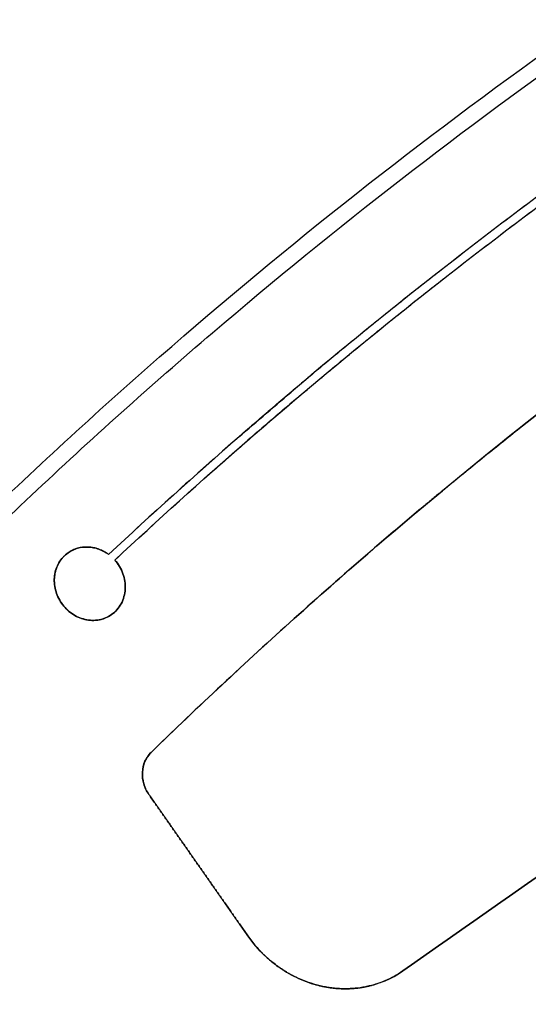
# Model space of a CAD drawing. Header units: millimetres. Extents: x -1437 to 1444, y -1373 to 1332.
# Tile 626 of 656: x 627 to 664, y -282 to -210. Entities that reach past the tile are written whole.
import ezdxf

# ---------------------------------------------------------------- set-up
doc = ezdxf.new("R2010")
doc.units = ezdxf.units.MM
doc.layers.add('Default', color=7, linetype='Continuous', true_color=0x000000)

msp = doc.modelspace()

# ---------------------------------------------------------------- linework, layer by layer
at = {"layer": 'Default'}
msp.add_line((633.434, -253.452, 8.943), (633.434, -253.452, 9.36), dxfattribs=at)
for points, knots in [([(131.752, -2.218, 715.19), (131.752, -2.218, 712.022), (132.022, -2.415, 705.516), (133.7, -3.639, 692.809), (137.996, -6.773, 677.45), (146.252, -12.795, 660.627), (157.297, -20.851, 645.293), (170.856, -30.741, 631.341), (186.704, -42.299, 618.659), (204.632, -55.374, 607.16), (224.434, -69.815, 596.778), (245.904, -85.471, 587.455), (268.833, -102.191, 579.141), (293.011, -119.819, 571.786), (318.223, -138.2, 565.346), (344.255, -157.178, 559.773), (380.261, -183.424, 553.356), (425.985, -216.749, 547.369), (480.255, -256.291, 543.003), (547.968, -305.612, 540.405), (611.784, -352.065, 541.688), (671.456, -395.455, 546.836), (711.441, -424.504, 552.096), (748.028, -451.054, 558.685), (781.076, -475.003, 566.406), (810.453, -496.251, 575.061), (832.492, -512.151, 583.155), (848.143, -523.41, 590.015), (861.345, -532.885, 596.522), (875.546, -543.036, 604.825), (889.782, -553.137, 615.539), (900.805, -560.878, 626.394), (909.051, -566.583, 637.293), (914.877, -570.521, 648.077), (918.631, -572.954, 658.47), (920.761, -574.222, 668.161), (921.616, -574.627, 675.658), (921.957, -574.717, 681.215), (922.147, -574.705, 686.496), (922.305, -574.642, 693.082), (922.465, -574.597, 699.214), (922.584, -574.552, 703.519), (922.702, -574.503, 707.241), (922.837, -574.441, 710.804), (923.087, -574.303, 714.115), (923.339, -574.158, 716.268), (923.702, -573.942, 717.929), (924.204, -573.643, 719.177), (924.599, -573.414, 719.931), (925.038, -573.17, 720.593), (925.604, -572.882, 721.28), (926.182, -572.628, 721.8), (926.685, -572.492, 722.116), (926.933, -572.469, 722.229), (927.006, -572.497, 722.24), (926.95, -572.458, 722.239), (926.973, -572.474, 722.241), (927.033, -572.789, 722.076), (926.987, -573.49, 721.497), (926.803, -574.445, 720.267), (926.614, -575.186, 718.741), (926.466, -575.739, 717.055), (926.368, -576.106, 715.154), (926.295, -576.377, 711.619), (926.241, -576.58, 705.682), (926.197, -576.742, 695.531), (926.154, -576.905, 669.612), (926.143, -576.946, 619.872), (926.143, -576.945, 575.423), (926.143, -576.945, 548.614)], [0, 0, 0, 0, 9.388442, 19.255122, 38.035744, 57.178432, 77.316807, 98.865398, 122.0388, 146.915987, 173.465741, 201.596645, 231.161304, 261.987256, 293.872014, 326.602232, 359.947794, 428.78614, 497.107436, 561.656634, 680.049679, 733.639593, 783.331634, 829.000453, 870.519221, 907.763266, 940.61609, 955.363367, 968.98038, 992.934084, 1013.030377, 1029.918731, 1044.236716, 1056.788376, 1067.8087, 1077.492049, 1086.225566, 1090.125842, 1094.026118, 1101.968394, 1109.91067, 1112.415568, 1114.920465, 1121.129792, 1123.174, 1125.218209, 1128.030751, 1129.176917, 1130.323084, 1131.30349, 1132.283896, 1133.855098, 1134.468084, 1134.964816, 1135.358592, 1135.705934, 1136.102035, 1136.607468, 1138.013638, 1139.970894, 1142.52016, 1144.044663, 1146.007876, 1149.328219, 1154.965424, 1163.98896, 1179.845509, 1232.782355, 1313.202701, 1313.202701, 1313.202701, 1313.202701]), ([(129.752, -4.218, 715.19), (129.752, -4.218, 712.007), (130.023, -4.416, 705.47), (131.71, -5.646, 692.698), (136.028, -8.796, 677.261), (144.321, -14.846, 660.362), (155.406, -22.931, 644.975), (169.002, -32.847, 630.986), (184.881, -44.428, 618.279), (202.837, -57.523, 606.763), (222.66, -71.98, 596.37), (244.15, -87.65, 587.039), (267.096, -104.382, 578.718), (291.288, -122.02, 571.359), (316.511, -140.41, 564.916), (342.554, -159.395, 559.341), (378.573, -185.651, 552.921), (424.309, -218.985, 546.933), (478.592, -258.537, 542.566), (546.321, -307.869, 539.967), (610.154, -354.333, 541.25), (669.843, -397.736, 546.4), (709.843, -426.796, 551.662), (746.445, -453.357, 558.254), (779.51, -477.318, 565.978), (808.907, -498.58, 574.639), (830.966, -514.494, 582.74), (846.636, -525.767, 589.608), (859.859, -535.257, 596.126), (874.088, -545.428, 604.445), (888.366, -555.559, 615.19), (899.434, -563.332, 626.088), (907.725, -569.068, 637.046), (913.591, -573.033, 647.903), (917.373, -575.484, 658.374), (919.518, -576.762, 668.135), (920.378, -577.169, 675.678), (920.721, -577.259, 681.258), (920.911, -577.247, 686.554), (921.069, -577.184, 693.132), (921.229, -577.138, 699.268), (921.349, -577.093, 703.584), (921.468, -577.045, 707.325), (921.603, -576.983, 710.918), (921.862, -576.839, 714.361), (922.13, -576.685, 716.675), (922.56, -576.43, 718.683), (923.204, -576.046, 720.291), (923.703, -575.756, 721.243), (924.256, -575.45, 722.074), (924.95, -575.095, 722.919), (925.649, -574.791, 723.54), (926.161, -574.658, 723.858), (926.32, -574.646, 723.922), (925.987, -574.682, 723.783), (925.164, -574.056, 723.8), (925.122, -573.751, 723.949), (925.178, -574.029, 723.816), (925.128, -574.923, 723.085), (924.894, -576.117, 721.54), (924.665, -577.016, 719.68), (924.492, -577.662, 717.716), (924.373, -578.105, 715.398), (924.301, -578.375, 711.736), (924.245, -578.583, 705.734), (924.202, -578.745, 695.554), (924.158, -578.908, 669.615), (924.147, -578.949, 619.873), (924.148, -578.947, 575.423), (924.148, -578.947, 548.614)], [0, 0, 0, 0, 9.388442, 19.255122, 38.035744, 57.178432, 77.316807, 98.865398, 122.0388, 146.915987, 173.465741, 201.596645, 231.161304, 261.987256, 293.872014, 326.602232, 359.947794, 428.78614, 497.107436, 561.656634, 680.049679, 733.639593, 783.331634, 829.000453, 870.519221, 907.763266, 940.61609, 955.363367, 968.98038, 992.934084, 1013.030377, 1029.918731, 1044.236716, 1056.788376, 1067.8087, 1077.492049, 1086.225566, 1090.125842, 1094.026118, 1101.968394, 1109.91067, 1112.415568, 1114.920465, 1121.129792, 1123.174, 1125.218209, 1128.030751, 1129.176917, 1130.323084, 1131.30349, 1132.283896, 1133.855098, 1134.468084, 1134.964816, 1135.358592, 1135.705934, 1136.102035, 1136.607468, 1138.013638, 1139.970894, 1142.52016, 1144.044663, 1146.007876, 1149.328219, 1154.965424, 1163.98896, 1179.845509, 1232.782355, 1313.202701, 1313.202701, 1313.202701, 1313.202701]), ([(133.752, -4.218, 715.19), (133.752, -4.218, 712.117), (134.014, -4.409, 705.814), (135.638, -5.594, 693.52), (139.792, -8.624, 678.662), (147.808, -14.472, 662.316), (158.601, -22.343, 647.326), (171.927, -32.063, 633.609), (187.571, -43.473, 621.086), (205.328, -56.423, 609.696), (224.985, -70.758, 599.389), (246.334, -86.326, 590.119), (269.159, -102.97, 581.841), (293.249, -120.534, 574.513), (318.384, -138.859, 568.092), (344.35, -157.788, 562.533), (380.276, -183.976, 556.13), (425.917, -217.24, 550.155), (480.104, -256.723, 545.795), (547.724, -305.976, 543.2), (611.44, -352.356, 544.482), (671.002, -395.666, 549.62), (710.904, -424.655, 554.87), (747.401, -451.14, 561.443), (780.351, -475.017, 569.141), (809.618, -496.186, 577.764), (831.546, -512.005, 585.818), (847.091, -523.188, 592.631), (860.181, -532.583, 599.084), (874.225, -542.621, 607.297), (888.235, -552.562, 617.845), (899.01, -560.129, 628.461), (907.006, -565.661, 639.037), (912.613, -569.45, 649.421), (916.21, -571.782, 659.384), (918.255, -573, 668.683), (919.083, -573.392, 675.925), (919.417, -573.48, 681.344), (919.603, -573.468, 686.538), (919.762, -573.406, 693.143), (919.922, -573.36, 699.267), (920.041, -573.315, 703.58), (920.16, -573.267, 707.312), (920.294, -573.204, 710.892), (920.551, -573.063, 714.284), (920.813, -572.912, 716.54), (921.218, -572.671, 718.423), (921.815, -572.315, 719.914), (922.293, -572.038, 720.826), (922.837, -571.736, 721.649), (923.573, -571.363, 722.539), (924.359, -571.007, 723.268), (925.324, -570.736, 723.887), (926.072, -570.646, 724.25), (927.214, -570.729, 724.619), (928.663, -571.833, 724.589), (929.039, -572.878, 724.176), (929.196, -573.941, 723.565), (929.092, -575.03, 722.613), (928.864, -576.235, 721.045), (928.645, -577.08, 719.285), (928.483, -577.689, 717.434), (928.373, -578.099, 715.294), (928.301, -578.37, 711.687), (928.246, -578.575, 705.712), (928.202, -578.737, 695.544), (928.158, -578.901, 669.613), (928.147, -578.941, 619.872), (928.148, -578.94, 575.423), (928.148, -578.94, 548.614)], [0, 0, 0, 0, 9.388442, 19.255122, 38.035744, 57.178432, 77.316807, 98.865398, 122.0388, 146.915987, 173.465741, 201.596645, 231.161304, 261.987256, 293.872014, 326.602232, 359.947794, 428.78614, 497.107436, 561.656634, 680.049679, 733.639593, 783.331634, 829.000453, 870.519221, 907.763266, 940.61609, 955.363367, 968.98038, 992.934084, 1013.030377, 1029.918731, 1044.236716, 1056.788376, 1067.8087, 1077.492049, 1086.225566, 1090.125842, 1094.026118, 1101.968394, 1109.91067, 1112.415568, 1114.920465, 1121.129792, 1123.174, 1125.218209, 1128.030751, 1129.176917, 1130.323084, 1131.30349, 1132.283896, 1133.855098, 1134.468084, 1134.964816, 1135.358592, 1135.705934, 1136.102035, 1136.607468, 1138.013638, 1139.970894, 1142.52016, 1144.044663, 1146.007876, 1149.328219, 1154.965424, 1163.98896, 1179.845509, 1232.782355, 1313.202701, 1313.202701, 1313.202701, 1313.202701]), ([(131.752, -6.218, 715.19), (131.752, -6.218, 712.102), (132.015, -6.41, 705.767), (133.648, -7.601, 693.408), (137.824, -10.648, 678.472), (145.878, -16.522, 662.051), (156.71, -24.423, 647.008), (170.072, -34.169, 633.254), (185.749, -45.602, 620.706), (203.532, -58.572, 609.299), (223.212, -72.923, 598.981), (244.58, -88.505, 589.702), (267.422, -105.161, 581.419), (291.525, -122.735, 574.086), (316.672, -141.069, 567.662), (342.648, -160.006, 562.101), (378.587, -186.203, 555.696), (424.241, -219.477, 549.719), (478.442, -258.97, 545.358), (546.077, -308.233, 542.763), (609.81, -354.625, 544.044), (669.39, -397.949, 549.184), (709.306, -426.948, 554.436), (745.818, -453.444, 561.011), (778.785, -477.334, 568.713), (808.072, -498.516, 577.342), (830.02, -514.35, 585.403), (845.583, -525.547, 592.225), (858.694, -534.957, 598.688), (872.767, -545.016, 606.917), (886.819, -554.986, 617.496), (897.639, -562.585, 628.155), (905.68, -568.148, 638.79), (911.327, -571.964, 649.247), (914.953, -574.314, 659.288), (917.013, -575.541, 668.657), (917.845, -575.935, 675.945), (918.181, -576.024, 681.387), (918.368, -576.012, 686.595), (918.526, -575.949, 693.193), (918.686, -575.904, 699.321), (918.806, -575.859, 703.644), (918.925, -575.81, 707.397), (919.06, -575.748, 711.006), (919.326, -575.601, 714.53), (919.604, -575.441, 716.946), (920.076, -575.161, 719.177), (920.815, -574.72, 721.028), (921.397, -574.382, 722.138), (922.054, -574.018, 723.13), (922.92, -573.578, 724.178), (923.825, -573.173, 725.007), (924.8, -572.903, 725.629), (925.459, -572.825, 725.944), (926.196, -572.915, 726.162), (926.878, -573.433, 726.15), (927.188, -574.157, 725.884), (927.34, -575.183, 725.304), (927.233, -576.465, 724.201), (926.954, -577.91, 722.318), (926.697, -578.911, 720.224), (926.509, -579.613, 718.095), (926.379, -580.1, 715.538), (926.306, -580.37, 711.803), (926.25, -580.58, 705.763), (926.207, -580.742, 695.567), (926.163, -580.906, 669.616), (926.152, -580.946, 619.873), (926.152, -580.945, 575.423), (926.152, -580.945, 548.614)], [0, 0, 0, 0, 9.388442, 19.255122, 38.035744, 57.178432, 77.316807, 98.865398, 122.0388, 146.915987, 173.465741, 201.596645, 231.161304, 261.987256, 293.872014, 326.602232, 359.947794, 428.78614, 497.107436, 561.656634, 680.049679, 733.639593, 783.331634, 829.000453, 870.519221, 907.763266, 940.61609, 955.363367, 968.98038, 992.934084, 1013.030377, 1029.918731, 1044.236716, 1056.788376, 1067.8087, 1077.492049, 1086.225566, 1090.125842, 1094.026118, 1101.968394, 1109.91067, 1112.415568, 1114.920465, 1121.129792, 1123.174, 1125.218209, 1128.030751, 1129.176917, 1130.323084, 1131.30349, 1132.283896, 1133.855098, 1134.468084, 1134.964816, 1135.358592, 1135.705934, 1136.102035, 1136.607468, 1138.013638, 1139.970894, 1142.52016, 1144.044663, 1146.007876, 1149.328219, 1154.965424, 1163.98896, 1179.845509, 1232.782355, 1313.202701, 1313.202701, 1313.202701, 1313.202701]), ([(618.131, -794.62, -153.73), (609.508, -782.305, -153.73), (601.354, -769.75, -153.221), (585.995, -744.152, -151.193), (578.789, -731.11, -149.674), (571.964, -717.608, -147.632), (571.861, -717.404, -147.601), (571.653, -716.992, -147.539), (571.342, -716.374, -147.444), (570.619, -714.932, -147.221), (569.184, -712.043, -146.766), (567.972, -709.563, -146.36), (565.575, -704.595, -145.526), (564.011, -701.275, -144.941), (559.421, -691.288, -143.101), (556.496, -684.595, -141.76), (548.141, -664.405, -137.405), (543.125, -650.798, -134.058), (538.656, -636.918, -130.271), (538.623, -636.814, -130.242), (538.555, -636.603, -130.184), (538.453, -636.286, -130.098), (538.216, -635.545, -129.895), (537.746, -634.064, -129.487), (536.817, -631.1, -128.663), (536.042, -628.556, -127.944), (534.52, -623.463, -126.488), (533.542, -620.061, -125.494), (530.724, -609.835, -122.442), (528.996, -602.99, -120.316), (527.411, -596.061, -118.087), (527.398, -596.002, -118.068), (527.372, -595.89, -118.032), (527.333, -595.721, -117.977), (527.244, -595.328, -117.85), (527.066, -594.541, -117.596), (526.713, -592.968, -117.087), (526.023, -589.825, -116.062), (525.458, -587.134, -115.173), (524.361, -581.756, -113.382), (523.677, -578.178, -112.171), (521.763, -567.46, -108.485), (520.674, -560.338, -105.959), (519.769, -553.181, -103.354), (519.762, -553.122, -103.332), (519.747, -553.006, -103.29), (519.725, -552.834, -103.227), (519.675, -552.43, -103.08), (519.575, -551.622, -102.785), (519.379, -550.006, -102.194), (519.001, -546.764, -101.002), (518.705, -543.973, -99.967), (518.146, -538.374, -97.879), (517.741, -533.679, -96.108), (517.378, -528.474, -94.123), (517.286, -527.051, -93.578), (517.226, -526.101, -93.214), (517.197, -525.633, -93.035), (517.057, -523.288, -92.134), (516.957, -521.419, -91.413), (516.698, -515.831, -89.249), (516.517, -510.286, -87.083), (516.442, -503.89, -84.555), (516.439, -501.164, -83.472), (516.442, -500.03, -83.021), (516.442, -499.8, -82.929), (516.444, -499.365, -82.756), (516.448, -498.712, -82.495), (516.453, -498.058, -82.234), (516.49, -494.138, -80.668), (516.572, -490.647, -79.264), (516.964, -480.153, -75.02), (517.422, -473.131, -72.149), (518.09, -465.968, -69.206), (518.1, -465.863, -69.162), (518.121, -465.647, -69.073), (518.151, -465.323, -68.94), (518.224, -464.568, -68.63), (518.372, -463.06, -68.01), (518.684, -460.053, -66.771), (518.977, -457.487, -65.713), (519.597, -452.374, -63.602), (520.514, -445.603, -60.8), (521.75, -438.089, -57.683), (522.584, -433.537, -55.793), (522.818, -432.299, -55.279), (522.935, -431.68, -55.022), (522.975, -431.476, -54.937), (523.055, -431.058, -54.764), (523.419, -429.179, -53.983), (523.799, -427.298, -53.202), (524.851, -422.282, -51.12), (525.604, -418.935, -49.731), (526.811, -413.91, -47.651), (527.227, -412.234, -46.958), (527.869, -409.719, -45.92), (528.088, -408.877, -45.573), (528.526, -407.211, -44.886), (528.748, -406.379, -44.544), (530.77, -398.915, -41.473), (532.735, -392.408, -38.815), (534.884, -385.979, -36.217), (534.899, -385.933, -36.198), (534.931, -385.837, -36.16), (534.979, -385.694, -36.101), (535.092, -385.358, -35.966), (535.318, -384.688, -35.695), (535.774, -383.348, -35.155), (536.701, -380.673, -34.078), (537.52, -378.39, -33.162), (539.191, -373.835, -31.34), (540.349, -370.814, -30.14), (543.957, -361.802, -26.585), (546.538, -355.858, -24.275), (549.318, -349.934, -22.022), (549.337, -349.892, -22.006), (549.379, -349.804, -21.972), (549.441, -349.672, -21.922), (549.586, -349.364, -21.805), (549.876, -348.748, -21.571), (550.46, -347.52, -21.106), (551.641, -345.07, -20.181), (552.673, -342.982, -19.4), (554.765, -338.824, -17.853), (556.197, -336.074, -16.843), (560.601, -327.894, -13.876), (563.683, -322.53, -11.986), (566.959, -317.177, -10.161), (567.008, -317.097, -10.134), (567.108, -316.934, -10.078), (567.257, -316.691, -9.995), (567.607, -316.123, -9.802), (568.309, -314.988, -9.418), (569.724, -312.727, -8.657), (570.957, -310.799, -8.017), (573.45, -306.961, -6.754), (575.147, -304.422, -5.935), (580.343, -296.87, -3.549), (583.946, -291.918, -2.052), (595.166, -277.322, 2.14), (603.192, -267.933, 4.536), (612.271, -258.342, 6.607), (612.81, -257.776, 6.728), (613.888, -256.652, 6.965), (615.51, -254.971, 7.315), (619.33, -251.086, 8.093), (622.663, -247.822, 8.693), (629.406, -241.383, 9.803), (634.005, -237.209, 10.423), (648.097, -225.052, 11.917), (657.887, -217.434, 12.424), (668.038, -210.326, 12.424)], [-580.887092, -580.887092, -580.887092, -580.887092, -544.581648, -544.581648, -508.276205, -508.276205, -507.708933, -507.708933, -507.14166, -506.007115, -503.738025, -499.199844, -499.199844, -490.123484, -490.123484, -471.970762, -471.970762, -435.665319, -435.665319, -435.381682, -435.381682, -435.098046, -434.530774, -433.396229, -431.127138, -426.588958, -426.588958, -417.512597, -417.512597, -399.359876, -399.359876, -399.218057, -399.218057, -399.076239, -398.792603, -398.22533, -397.090785, -394.821695, -390.283515, -390.283515, -381.207154, -381.207154, -363.054432, -363.054432, -362.912614, -362.912614, -362.770796, -362.48716, -361.919887, -360.785342, -358.516252, -353.978071, -353.978071, -344.901711, -342.63262, -341.498075, -341.498075, -340.36353, -340.36353, -335.82535, -335.82535, -326.748989, -322.210809, -319.941718, -319.941718, -319.374446, -319.374446, -318.807173, -317.672628, -317.672628, -308.596267, -308.596267, -290.443546, -290.443546, -290.15991, -290.15991, -289.876273, -289.309001, -288.174456, -285.905365, -281.367185, -281.367185, -272.290824, -263.214463, -260.945373, -259.810828, -259.810828, -259.243556, -259.243556, -258.676283, -254.138103, -254.138103, -245.061742, -245.061742, -240.523561, -240.523561, -238.254471, -238.254471, -235.985381, -235.985381, -217.832659, -217.832659, -217.690841, -217.690841, -217.549023, -217.265387, -216.698114, -215.563569, -213.294479, -208.756299, -208.756299, -199.679938, -199.679938, -181.527216, -181.527216, -181.385398, -181.385398, -181.24358, -180.959944, -180.392671, -179.258126, -176.989036, -172.450855, -172.450855, -163.374495, -163.374495, -145.221773, -145.221773, -144.938137, -144.938137, -144.6545, -144.087228, -142.952683, -140.683593, -136.145412, -136.145412, -127.069051, -127.069051, -108.91633, -108.91633, -72.610886, -72.610886, -70.341796, -70.341796, -68.072706, -63.534526, -54.458165, -54.458165, -36.305443, -36.305443, 0, 0, 0, 0]), ([(618.949, -794.047, -153.315), (601.213, -768.717, -153.315), (585.535, -742.468, -151.144), (571.961, -715.352, -146.958), (571.934, -715.297, -146.949), (571.879, -715.188, -146.932), (571.798, -715.026, -146.907), (571.609, -714.647, -146.848), (571.231, -713.889, -146.73), (570.479, -712.373, -146.491), (568.988, -709.34, -146.002), (566.059, -703.269, -144.985), (563.638, -698.058, -144.044), (558.918, -687.627, -142.074), (555.931, -680.661, -140.643), (547.456, -659.726, -136.015), (542.452, -645.723, -132.486), (538.081, -631.625, -128.552), (538.063, -631.567, -128.536), (538.028, -631.453, -128.504), (537.975, -631.284, -128.457), (537.853, -630.887, -128.346), (537.609, -630.095, -128.123), (537.125, -628.51, -127.677), (536.172, -625.341, -126.777), (535.381, -622.628, -125.992), (533.833, -617.204, -124.405), (532.848, -613.592, -123.325), (530.029, -602.768, -120.019), (528.334, -595.568, -117.73), (523.801, -574.015, -110.634), (521.514, -559.708, -105.596), (519.954, -545.358, -100.301), (519.942, -545.244, -100.258), (519.917, -545.018, -100.175), (519.881, -544.679, -100.05), (519.797, -543.889, -99.758), (519.633, -542.309, -99.172), (519.321, -539.153, -97.998), (519.081, -536.453, -96.984), (518.636, -531.058, -94.949), (518.388, -527.47, -93.582), (517.788, -516.731, -89.454), (517.581, -509.606, -86.667), (517.543, -488.339, -78.234), (518.293, -474.302, -72.522), (519.829, -460.296, -66.761), (519.841, -460.191, -66.718), (519.864, -459.978, -66.63), (519.9, -459.658, -66.498), (519.984, -458.911, -66.191), (520.155, -457.42, -65.577), (520.513, -454.444, -64.351), (520.845, -451.904, -63.303), (521.543, -446.841, -61.211), (522.053, -443.486, -59.823), (523.719, -433.482, -55.682), (525.01, -426.894, -52.952), (529.417, -407.364, -44.882), (533.067, -394.659, -39.666), (537.448, -382.146, -34.641), (537.48, -382.054, -34.604), (537.547, -381.864, -34.528), (537.647, -381.58, -34.414), (537.881, -380.918, -34.148), (538.351, -379.596, -33.618), (539.305, -376.96, -32.564), (540.145, -374.716, -31.671), (541.851, -370.248, -29.899), (543.027, -367.296, -28.737), (546.668, -358.518, -25.307), (549.245, -352.772, -23.1), (557.42, -335.833, -16.732), (563.46, -324.944, -12.828), (570.122, -314.346, -9.278), (570.171, -314.267, -9.252), (570.273, -314.106, -9.198), (570.425, -313.864, -9.117), (570.781, -313.301, -8.929), (571.495, -312.177, -8.555), (572.934, -309.938, -7.815), (574.185, -308.033, -7.195), (576.711, -304.242, -5.972), (578.426, -301.74, -5.18), (583.665, -294.31, -2.882), (587.282, -289.457, -1.449), (598.499, -275.189, 2.543), (606.464, -266.065, 4.793), (614.971, -257.242, 6.628), (615.034, -257.176, 6.642), (615.164, -257.042, 6.67), (615.359, -256.841, 6.712), (615.813, -256.371, 6.808), (616.723, -255.435, 7), (618.551, -253.573, 7.373), (620.13, -251.994, 7.678), (623.304, -248.857, 8.266), (625.441, -246.795, 8.631), (631.917, -240.697, 9.642), (636.318, -236.749, 10.205), (649.774, -225.249, 11.557), (659.08, -218.044, 12.009), (668.717, -211.296, 12.009)], [-579.397459, -579.397459, -579.397459, -579.397459, -506.972776, -506.972776, -506.831322, -506.831322, -506.689867, -506.406958, -505.841141, -504.709505, -502.446234, -497.919691, -488.866606, -488.866606, -470.760435, -470.760435, -434.548094, -434.548094, -434.406639, -434.406639, -434.265185, -433.982276, -433.416458, -432.284823, -430.021551, -425.495009, -425.495009, -416.441923, -416.441923, -398.335753, -398.335753, -362.123412, -362.123412, -361.840503, -361.840503, -361.557594, -360.991776, -359.86014, -357.596869, -353.070326, -353.070326, -344.017241, -344.017241, -325.91107, -325.91107, -289.698729, -289.698729, -289.41582, -289.41582, -289.132911, -288.567094, -287.435458, -285.172187, -280.645644, -280.645644, -271.592559, -271.592559, -253.486388, -253.486388, -217.274047, -217.274047, -216.991138, -216.991138, -216.708229, -216.142411, -215.010776, -212.747504, -208.220962, -208.220962, -199.167876, -199.167876, -181.061706, -181.061706, -144.849365, -144.849365, -144.566456, -144.566456, -144.283547, -143.717729, -142.586093, -140.322822, -135.796279, -135.796279, -126.743194, -126.743194, -108.637023, -108.637023, -72.424682, -72.424682, -72.141773, -72.141773, -71.858864, -71.293047, -70.161411, -67.89814, -63.371597, -63.371597, -54.318512, -54.318512, -36.212341, -36.212341, 0, 0, 0, 0]), ([(672.738, -217.038, 12.009), (669.286, -219.454, 12.009), (665.875, -221.933, 11.95), (660.822, -225.742, 11.775), (658.312, -227.669, 11.666), (655.411, -229.957, 11.5), (653.968, -231.11, 11.408), (653.351, -231.607, 11.366), (652.94, -231.938, 11.338), (652.736, -232.103, 11.324), (645.906, -237.637, 10.84), (639.469, -243.239, 10.137), (633.229, -249.07, 9.207)], [0, 0, 0, 0, 11.462145, 11.462145, 17.193218, 20.058754, 21.491523, 22.207907, 22.207907, 22.924291, 22.924291, 45.848582, 45.848582, 45.848582, 45.848582]), ([(672.738, -217.038, 12.424), (665.834, -221.872, 12.424), (659.094, -226.952, 12.19), (652.324, -232.437, 11.711), (652.115, -232.606, 11.696), (651.702, -232.943, 11.665), (651.083, -233.448, 11.619), (649.641, -234.631, 11.507), (646.774, -237.018, 11.264), (644.344, -239.096, 11.023), (639.518, -243.296, 10.497), (636.348, -246.154, 10.089), (633.229, -249.07, 9.624)], [-45.848438, -45.848438, -45.848438, -45.848438, -22.924219, -22.924219, -22.207837, -22.207837, -21.491455, -20.058692, -17.193164, -11.46211, -11.46211, 0, 0, 0, 0]), ([(633.682, -249.482, 9.221), (636.794, -246.575, 9.684), (639.955, -243.725, 10.09), (644.768, -239.536, 10.614), (647.193, -237.464, 10.854), (650.053, -235.084, 11.096), (651.49, -233.904, 11.208), (652.108, -233.4, 11.254), (652.52, -233.065, 11.284), (652.728, -232.896, 11.299), (659.481, -227.426, 11.776), (666.203, -222.359, 12.009), (673.088, -217.538, 12.009)], [0, 0, 0, 0, 11.431528, 11.431528, 17.147292, 20.005174, 21.434115, 22.148585, 22.148585, 22.863056, 22.863056, 45.726112, 45.726112, 45.726112, 45.726112]), ([(633.682, -249.482, 9.639), (639.906, -243.668, 10.564), (646.327, -238.081, 11.262), (653.139, -232.563, 11.743), (653.342, -232.399, 11.758), (653.752, -232.068, 11.786), (654.368, -231.573, 11.827), (655.807, -230.423, 11.919), (658.7, -228.141, 12.083), (661.204, -226.219, 12.192), (666.244, -222.421, 12.366), (669.646, -219.949, 12.424), (673.088, -217.538, 12.424)], [-45.726026, -45.726026, -45.726026, -45.726026, -22.863013, -22.863013, -22.148544, -22.148544, -21.434075, -20.005136, -17.14726, -11.431506, -11.431506, 0, 0, 0, 0]), ([(636.329, -263.484, 8.541), (643.15, -256.842, 9.691), (650.23, -250.486, 10.562), (657.668, -244.333, 11.152), (657.78, -244.24, 11.161), (658.007, -244.053, 11.178), (658.348, -243.772, 11.205), (659.143, -243.119, 11.265), (660.738, -241.819, 11.379), (663.947, -239.245, 11.584), (666.729, -237.082, 11.719), (672.332, -232.813, 11.936), (676.121, -230.044, 12.009), (679.962, -227.355, 12.009)], [-51.090274, -51.090274, -51.090274, -51.090274, -25.545137, -25.545137, -25.145994, -25.145994, -24.746852, -23.948566, -22.351995, -19.158853, -12.772569, -12.772569, 0, 0, 0, 0]), ([(679.962, -227.355, 12.424), (672.28, -232.734, 12.424), (664.805, -238.429, 12.134), (657.44, -244.521, 11.55), (657.325, -244.617, 11.541), (657.096, -244.806, 11.522), (656.753, -245.091, 11.494), (655.955, -245.757, 11.428), (654.363, -247.094, 11.289), (651.199, -249.793, 10.987), (648.522, -252.149, 10.689), (643.215, -256.913, 10.038), (639.74, -260.163, 9.533), (636.329, -263.484, 8.959)], [-51.090071, -51.090071, -51.090071, -51.090071, -25.545036, -25.545036, -25.145894, -25.145894, -24.746753, -23.948471, -22.351906, -19.158777, -12.772518, -12.772518, 0, 0, 0, 0]), ([(633.229, -249.07, 9.207), (633.005, -248.905, 9.197), (632.767, -248.777, 9.183), (632.385, -248.639, 9.157), (632.253, -248.602, 9.148), (631.994, -248.55, 9.127), (631.864, -248.534, 9.117), (631.477, -248.517, 9.082), (631.216, -248.546, 9.056), (630.848, -248.651, 9.015), (630.729, -248.696, 9.001), (630.498, -248.807, 8.972), (630.384, -248.873, 8.957), (630.279, -248.945, 8.941)], [0, 0, 0, 0, 0.687757, 0.687757, 1.031636, 1.031636, 1.375515, 1.375515, 2.063272, 2.063272, 2.407151, 2.407151, 2.751029, 2.751029, 2.751029, 2.751029]), ([(630.279, -248.945, 9.362), (630.385, -248.872, 9.375), (630.498, -248.806, 9.39), (630.73, -248.696, 9.419), (630.849, -248.651, 9.433), (631.216, -248.546, 9.474), (631.477, -248.517, 9.5), (631.864, -248.534, 9.534), (631.994, -248.55, 9.545), (632.253, -248.603, 9.565), (632.385, -248.639, 9.575), (632.766, -248.777, 9.601), (633.005, -248.905, 9.614), (633.229, -249.07, 9.624)], [0, 0, 0, 0, 0.343824, 0.343824, 0.687649, 0.687649, 1.375297, 1.375297, 1.719121, 1.719121, 2.062946, 2.062946, 2.750594, 2.750594, 2.750594, 2.750594]), ([(630.279, -248.945, 8.941), (630.142, -249.041, 8.923), (630.017, -249.15, 8.904), (629.794, -249.392, 8.867), (629.694, -249.527, 8.848), (629.527, -249.812, 8.813), (629.458, -249.963, 8.796), (629.352, -250.282, 8.764), (629.313, -250.452, 8.749), (629.269, -250.791, 8.722), (629.264, -250.963, 8.709), (629.287, -251.31, 8.688), (629.315, -251.486, 8.679), (629.402, -251.827, 8.664), (629.461, -251.994, 8.658), (629.612, -252.323, 8.65), (629.703, -252.482, 8.648), (629.905, -252.774, 8.648), (630.018, -252.91, 8.65), (630.269, -253.161, 8.657), (630.406, -253.276, 8.663), (630.695, -253.476, 8.677), (630.849, -253.562, 8.686), (631.172, -253.705, 8.708), (631.344, -253.764, 8.721), (631.852, -253.882, 8.762), (632.2, -253.891, 8.796), (632.853, -253.771, 8.866), (633.167, -253.64, 8.905), (633.435, -253.452, 8.943)], [0, 0, 0, 0, 0.4443, 0.4443, 0.8886, 0.8886, 1.332899, 1.332899, 1.777199, 1.777199, 2.221499, 2.221499, 2.665799, 2.665799, 3.110098, 3.110098, 3.554398, 3.554398, 3.998698, 3.998698, 4.442998, 4.442998, 4.887298, 4.887298, 5.331597, 5.331597, 6.220197, 6.220197, 7.108786, 7.108786, 7.108786, 7.108786]), ([(633.435, -253.452, 9.36), (633.167, -253.64, 9.323), (632.853, -253.771, 9.284), (632.363, -253.861, 9.231), (632.194, -253.874, 9.214), (631.853, -253.865, 9.181), (631.683, -253.843, 9.166), (631.344, -253.764, 9.139), (631.172, -253.705, 9.126), (630.849, -253.562, 9.104), (630.696, -253.476, 9.095), (630.406, -253.276, 9.08), (630.268, -253.161, 9.075), (630.018, -252.91, 9.067), (629.905, -252.775, 9.066), (629.703, -252.482, 9.066), (629.612, -252.322, 9.068), (629.461, -251.994, 9.076), (629.402, -251.827, 9.081), (629.315, -251.486, 9.096), (629.287, -251.31, 9.106), (629.264, -250.963, 9.127), (629.269, -250.791, 9.14), (629.313, -250.452, 9.167), (629.352, -250.282, 9.182), (629.458, -249.963, 9.214), (629.527, -249.812, 9.231), (629.694, -249.527, 9.266), (629.794, -249.392, 9.285), (630.018, -249.15, 9.322), (630.142, -249.041, 9.341), (630.279, -248.945, 9.362)], [0, 0, 0, 0, 0.8881, 0.8881, 1.33215, 1.33215, 1.7762, 1.7762, 2.22025, 2.22025, 2.6643, 2.6643, 3.10835, 3.10835, 3.5524, 3.5524, 3.996451, 3.996451, 4.440501, 4.440501, 4.884551, 4.884551, 5.328601, 5.328601, 5.772651, 5.772651, 6.216701, 6.216701, 6.660751, 6.660751, 7.104801, 7.104801, 7.104801, 7.104801]), ([(633.435, -253.452, 8.943), (633.579, -253.351, 8.963), (633.714, -253.231, 8.983), (633.953, -252.962, 9.023), (634.055, -252.815, 9.042), (634.227, -252.497, 9.079), (634.297, -252.322, 9.096), (634.397, -251.966, 9.129), (634.427, -251.783, 9.143), (634.449, -251.407, 9.169), (634.44, -251.213, 9.18), (634.384, -250.837, 9.199), (634.337, -250.652, 9.207), (634.206, -250.288, 9.218), (634.122, -250.111, 9.221), (633.925, -249.782, 9.224), (633.811, -249.627, 9.224), (633.682, -249.482, 9.221)], [0, 0, 0, 0, 0.480692, 0.480692, 0.961383, 0.961383, 1.442075, 1.442075, 1.922766, 1.922766, 2.403458, 2.403458, 2.884149, 2.884149, 3.364841, 3.364841, 3.845532, 3.845532, 3.845532, 3.845532]), ([(633.682, -249.482, 9.639), (633.811, -249.627, 9.641), (633.925, -249.781, 9.642), (634.122, -250.111, 9.639), (634.206, -250.288, 9.635), (634.337, -250.651, 9.624), (634.384, -250.837, 9.617), (634.44, -251.213, 9.598), (634.449, -251.407, 9.586), (634.427, -251.783, 9.561), (634.397, -251.966, 9.546), (634.297, -252.322, 9.514), (634.227, -252.497, 9.496), (634.055, -252.815, 9.46), (633.953, -252.962, 9.441), (633.714, -253.231, 9.401), (633.58, -253.351, 9.381), (633.435, -253.452, 9.36)], [0, 0, 0, 0, 0.48069, 0.48069, 0.961381, 0.961381, 1.442071, 1.442071, 1.922762, 1.922762, 2.403452, 2.403452, 2.884143, 2.884143, 3.364833, 3.364833, 3.845523, 3.845523, 3.845523, 3.845523]), ([(636.329, -263.484, 8.541), (636.138, -263.67, 8.509), (635.987, -263.889, 8.478), (635.767, -264.387, 8.42), (635.704, -264.655, 8.395), (635.674, -265.223, 8.351), (635.707, -265.504, 8.334), (635.871, -266.058, 8.311), (635.995, -266.316, 8.305), (636.162, -266.554, 8.305)], [0, 0, 0, 0, 0.717794, 0.717794, 1.435588, 1.435588, 2.153383, 2.153383, 2.871177, 2.871177, 2.871177, 2.871177]), ([(636.162, -266.554, 8.723), (635.996, -266.316, 8.723), (635.871, -266.058, 8.729), (635.707, -265.504, 8.752), (635.674, -265.223, 8.769), (635.704, -264.654, 8.813), (635.766, -264.388, 8.838), (635.987, -263.888, 8.896), (636.138, -263.67, 8.927), (636.329, -263.484, 8.959)], [0, 0, 0, 0, 0.717803, 0.717803, 1.435605, 1.435605, 2.153408, 2.153408, 2.87121, 2.87121, 2.87121, 2.87121]), ([(643.377, -276.857, 8.305), (643.56, -277.119, 8.305), (643.853, -277.495, 8.308), (644.227, -277.907, 8.317), (644.423, -278.106, 8.323), (644.522, -278.204, 8.326), (644.566, -278.245, 8.327), (644.594, -278.273, 8.328), (644.61, -278.287, 8.329), (644.839, -278.504, 8.337), (645.175, -278.792, 8.351), (645.588, -279.097, 8.371), (645.799, -279.241, 8.382), (645.891, -279.302, 8.387), (645.952, -279.341, 8.391), (645.985, -279.362, 8.393), (646.475, -279.672, 8.421), (646.951, -279.916, 8.452), (647.684, -280.21, 8.505), (648.056, -280.339, 8.533), (648.499, -280.459, 8.569), (648.723, -280.511, 8.588), (648.819, -280.532, 8.596), (648.883, -280.545, 8.602), (648.917, -280.552, 8.604), (649.195, -280.606, 8.628), (649.567, -280.661, 8.661), (649.942, -280.689, 8.696), (650.194, -280.701, 8.72), (650.318, -280.704, 8.732), (650.702, -280.705, 8.769), (651.081, -280.688, 8.807), (651.453, -280.643, 8.846), (651.7, -280.607, 8.872), (651.82, -280.586, 8.884), (652.936, -280.364, 9.005), (653.842, -279.979, 9.114), (654.661, -279.406, 9.224)], [0, 0, 0, 0, 0.690525, 1.035787, 1.208419, 1.294734, 1.337892, 1.337892, 1.38105, 1.38105, 2.071575, 2.416837, 2.589469, 2.675784, 2.675784, 2.7621, 2.7621, 4.14315, 4.14315, 4.833675, 5.178937, 5.351568, 5.437884, 5.437884, 5.5242, 5.5242, 6.214725, 6.559987, 6.559987, 6.905249, 6.905249, 7.595774, 7.941037, 7.941037, 8.286299, 8.286299, 11.048399, 11.048399, 11.048399, 11.048399]), ([(654.661, -279.406, 9.641), (654.25, -279.693, 9.586), (653.601, -280.053, 9.504), (652.788, -280.35, 9.409), (652.367, -280.467, 9.362), (652.183, -280.51, 9.342), (652.06, -280.538, 9.328), (651.997, -280.551, 9.321), (651.692, -280.611, 9.288), (651.321, -280.665, 9.249), (650.944, -280.691, 9.211), (650.69, -280.703, 9.186), (650.56, -280.705, 9.173), (650.181, -280.704, 9.136), (649.804, -280.684, 9.101), (649.368, -280.63, 9.062), (649.151, -280.595, 9.042), (649.058, -280.579, 9.034), (648.996, -280.567, 9.029), (648.967, -280.562, 9.027), (648.419, -280.454, 8.98), (647.917, -280.304, 8.94), (647.185, -280.01, 8.887), (646.824, -279.844, 8.862), (646.412, -279.62, 8.836), (646.208, -279.501, 8.824), (646.121, -279.448, 8.819), (646.063, -279.412, 8.815), (646.037, -279.395, 8.814), (645.759, -279.22, 8.798), (645.401, -278.968, 8.779), (645.004, -278.643, 8.762), (644.81, -278.472, 8.754), (644.715, -278.385, 8.751), (644.674, -278.347, 8.749), (644.647, -278.322, 8.748), (644.634, -278.31, 8.748), (644.156, -277.859, 8.731), (643.742, -277.379, 8.723), (643.377, -276.857, 8.723)], [0, 0, 0, 0, 1.379844, 2.069767, 2.414728, 2.587208, 2.587208, 2.759689, 2.759689, 3.449611, 3.794572, 3.794572, 4.139533, 4.139533, 4.829456, 5.174417, 5.346897, 5.433137, 5.433137, 5.519378, 5.519378, 6.899222, 6.899222, 7.589144, 7.934106, 8.106586, 8.192826, 8.192826, 8.279067, 8.279067, 8.968989, 9.31395, 9.486431, 9.572671, 9.615791, 9.615791, 9.658911, 9.658911, 11.038756, 11.038756, 11.038756, 11.038756])]:
    msp.add_open_spline(points, degree=3, knots=knots, dxfattribs=at)
for points, degree in [([(131.752, -4.218, 715.19), (131.752, -4.218, 590), (545.23, -305.845, 510), (917.378, -576.226, 590), (920.86, -575.164, 703.961), (920.86, -575.164, 721.161), (928.356, -570.698, 725.711), (926.148, -578.945, 721.161), (926.148, -578.945, 704.761), (926.148, -578.945, 548.614)], 3), ([(878.004, -145.263, -35.973), (706.545, -265.319, -35.973), (535.086, -385.376, -35.973)], 2), ([(876.747, -146.418, -35.624), (706.674, -265.504, -35.624), (536.602, -384.59, -35.624)], 2), ([(1052.627, -194.511, -108.051), (787.134, -380.411, -108.051), (521.641, -566.311, -108.051)], 2), ([(1051.773, -195.292, -107.663), (787.22, -380.534, -107.663), (522.667, -565.776, -107.663)], 2), ([(652.438, -232.344, 11.303), (652.438, -232.344, 11.511), (652.438, -232.344, 11.719)], 2), ([(652.842, -232.804, 11.307), (652.842, -232.804, 11.514), (652.842, -232.804, 11.722)], 2), ([(642.443, -240.75, 10.816), (643.796, -239.57, 10.816), (645.158, -238.4, 10.816), (646.528, -237.241, 10.816)], 3), ([(646.958, -237.676, 10.823), (645.585, -238.839, 10.823), (644.22, -240.012, 10.823), (642.863, -241.195, 10.823)], 3), ([(657.44, -244.522, 11.134), (657.44, -244.522, 11.342), (657.44, -244.522, 11.55)], 2), ([(630.278, -248.945, 9.124), (630.278, -248.945, 9.243), (630.278, -248.945, 9.362)], 2), ([(630.278, -248.945, 8.942), (630.278, -248.945, 9.033), (630.278, -248.945, 9.124)], 2), ([(630.279, -248.945, 9.362), (630.279, -248.945, 9.152), (630.279, -248.945, 8.941)], 2), ([(633.229, -249.07, 9.624), (633.229, -249.07, 9.415), (633.229, -249.07, 9.207)], 2), ([(633.682, -249.482, 9.221), (633.682, -249.482, 9.43), (633.682, -249.482, 9.639)], 2), ([(633.905, -249.764, 9.224), (633.905, -249.764, 9.433), (633.905, -249.764, 9.641)], 2), ([(646.841, -253.658, 10.483), (648.044, -252.578, 10.483), (649.255, -251.507, 10.483), (650.472, -250.445, 10.483)], 3), ([(654.661, -279.406, 9.224), (668.504, -269.712, 11.078), (682.344, -260.022, 12.009), (696.094, -250.394, 12.009)], 3), ([(696.094, -250.394, 12.424), (682.343, -260.022, 12.424), (668.504, -269.713, 11.494), (654.661, -279.406, 9.641)], 3), ([(629.807, -252.633, 8.648), (629.807, -252.633, 8.857), (629.807, -252.633, 9.066)], 2), ([(633.435, -253.452, 8.943), (633.435, -253.452, 8.943), (633.435, -253.452, 8.943), (633.435, -253.452, 8.943)], 3), ([(633.435, -253.452, 8.943), (633.435, -253.452, 9.151), (633.435, -253.452, 9.36)], 2), ([(636.329, -263.484, 8.959), (636.329, -263.484, 8.75), (636.329, -263.484, 8.541)], 2), ([(636.162, -266.554, 8.305), (636.162, -266.554, 8.514), (636.162, -266.554, 8.723)], 2), ([(636.162, -266.554, 8.305), (639.769, -271.706, 8.305), (643.377, -276.857, 8.305)], 2), ([(643.377, -276.857, 8.723), (639.769, -271.706, 8.723), (636.162, -266.554, 8.723)], 2), ([(643.377, -276.857, 8.514), (639.769, -271.706, 8.514), (636.162, -266.554, 8.514)], 2), ([(639.769, -271.706, 8.723), (639.769, -271.706, 8.514), (639.769, -271.706, 8.305)], 2), ([(643.377, -276.857, 8.305), (643.377, -276.857, 8.514), (643.377, -276.857, 8.723)], 2), ([(654.661, -279.406, 9.224), (654.661, -279.406, 9.432), (654.661, -279.406, 9.641)], 2)]:
    msp.add_open_spline(points, degree=degree, dxfattribs=at)
for points, weights in [([(633.229, -249.07, 9.283), (631.704, -247.947, 9.283), (630.278, -248.945, 9.283)], [0.894302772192, 0.776307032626, 0.99998505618]), ([(633.434, -253.452, 9.005), (633.434, -253.452, 9.005), (633.434, -253.452, 9.005)], [1, 0.999999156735, 0.999998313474]), ([(636.329, -263.484, 8.632), (634.952, -264.825, 8.632), (636.162, -266.554, 8.632)], [0.94684410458, 0.736668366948, 1]), ([(648.323, -280.409, 8.973), (650.528, -281.022, 8.973), (652.622, -280.392, 8.973)], [0.854073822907, 0.848239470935, 0.907811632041])]:
    msp.add_rational_spline(points, weights, degree=2, dxfattribs=at)
for points, weights, knots in [([(630.278, -248.945, 9.005), (628.229, -250.379, 9.005), (629.807, -252.633, 9.005), (631.386, -254.887, 9.005), (633.434, -253.452, 9.005)], [0.999988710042, 0.707112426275, 1, 0.707106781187, 1], [3.141623, 3.141623, 3.141623, 4.712389, 4.712389, 6.283185, 6.283185, 6.283185]), ([(633.434, -253.452, 9.292), (635.483, -252.018, 9.292), (633.905, -249.764, 9.292), (633.802, -249.616, 9.292), (633.682, -249.482, 9.292)], [0.9999993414, 0.707107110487, 1, 0.973551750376, 0.951880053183], [0.000002, 0.000002, 0.000002, 1.570796, 1.570796, 1.712639, 1.712639, 1.712639])]:
    msp.add_rational_spline(points, weights, degree=2, knots=knots, dxfattribs=at)

doc.saveas('drawing.dxf')
